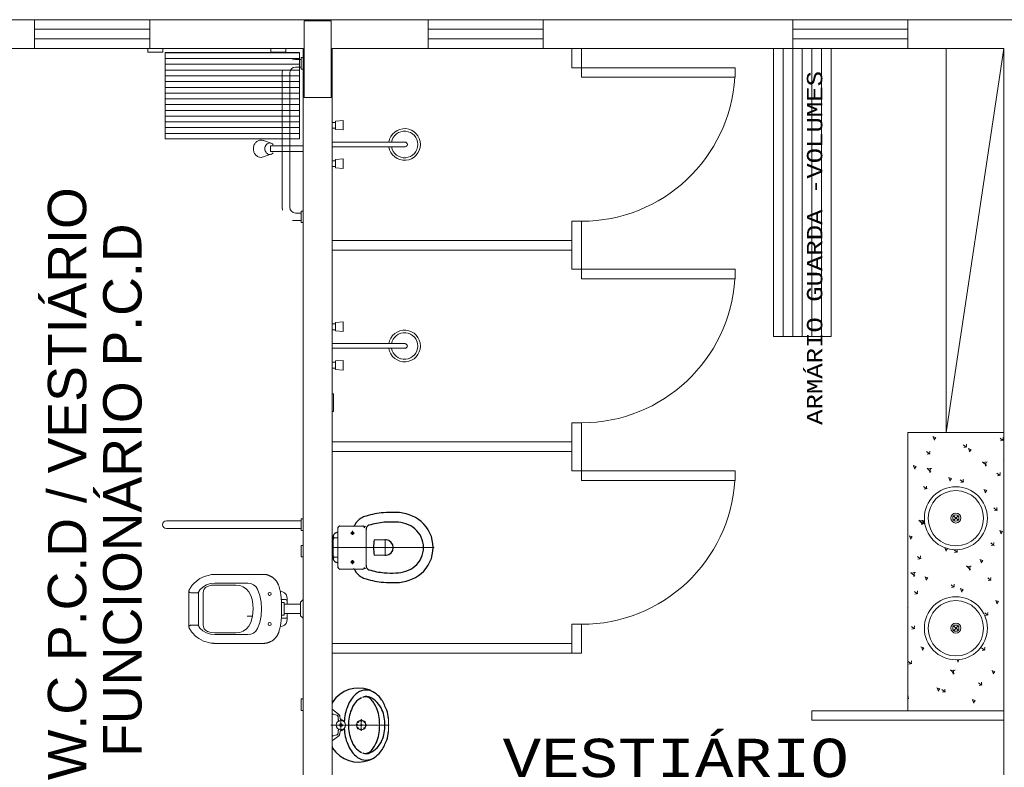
# Model space of a CAD drawing. Header units: feet. Extents: x 8 to 127, y 6 to 90.
# Tile 270 of 538: x 25.25 to 27.82, y 82.16 to 84.11. Entities that reach past the tile are written whole.
import ezdxf

# ---------------------------------------------------------------- set-up
doc = ezdxf.new("R2010")
doc.units = ezdxf.units.FT
doc.header["$MEASUREMENT"] = 0
doc.linetypes.add('DASHDOT', pattern=[2.54, 1.27, -0.635, 0, -0.635])
doc.layers.get('0').update_dxf_attribs({"lineweight": 18})
for name, color, linetype in [('Alvenaria', 7, 'Continuous'), ('ESQUADRIAS', 252, 'Continuous'), ('FINA', 7, 'Continuous'), ('Layout-int', 252, 'Continuous'), ('MOBILIARIO', 250, 'Continuous'), ('MOBILIÁRIO', 250, 'Continuous'), ('MOBILIÁRIO 01', 250, 'Continuous'), ('NO ESPESSURA', 250, 'Continuous'), ('SAN', 250, 'Continuous'), ('SANFINAL', 250, 'Continuous'), ('SANHIDRO', 250, 'DASHDOT'), ('texto', 7, 'Continuous'), ('VIDRO', 252, 'Continuous')]:
    doc.layers.add(name, color=color, linetype=linetype)
doc.layers.add('PROJEÇÃO PORTAS', color=9, linetype='Continuous', lineweight=5)
doc.styles.add('Arial', font='arial.ttf')
doc.styles.add('CourierNew', font='cour.ttf')

msp = doc.modelspace()

# ---------------------------------------------------------------- linework, layer by layer
at = {"lineweight": 5}
for p, q in [((26.0739, 83.8476), (26.0939, 83.8493)), ((26.0939, 83.8493), (26.0939, 83.8244)), ((26.0739, 83.8442), (26.0654, 83.8442)), ((26.0739, 83.8292), (26.0654, 83.8292)), ((26.0739, 83.8476), (26.0739, 83.8258)), ((26.0739, 83.8258), (26.0939, 83.8244)), ((25.9062, 83.79), (25.8862, 83.7971)), ((25.9902, 83.7831), (25.9136, 83.7831)), ((25.9902, 83.7681), (25.9902, 83.7831)), ((26.2552, 83.7928), (26.0652, 83.7928)), ((26.0652, 83.7807), (26.0652, 83.7928)), ((26.2552, 83.7807), (26.0652, 83.7807)), ((25.8867, 83.7543), (25.9027, 83.7606)), ((25.9136, 83.7681), (25.9902, 83.7681)), ((26.0739, 83.7477), (26.0939, 83.7491)), ((26.0739, 83.7258), (26.0739, 83.7477)), ((26.0939, 83.7241), (26.0939, 83.7491)), ((26.0739, 83.7443), (26.0654, 83.7443)), ((26.0739, 83.7293), (26.0654, 83.7293)), ((26.0739, 83.7258), (26.0939, 83.7241)), ((26.0739, 83.3192), (26.0654, 83.3192)), ((26.0739, 83.3226), (26.0939, 83.3243)), ((26.0739, 83.3226), (26.0739, 83.3008)), ((26.0939, 83.3243), (26.0939, 83.2994)), ((26.0739, 83.3042), (26.0654, 83.3042)), ((26.0739, 83.3008), (26.0939, 83.2994)), ((26.2552, 83.2678), (26.0652, 83.2678)), ((26.0652, 83.2557), (26.0652, 83.2678)), ((26.2552, 83.2557), (26.0652, 83.2557)), ((26.0739, 83.2193), (26.0654, 83.2193)), ((26.0739, 83.2227), (26.0939, 83.2241)), ((26.0739, 83.2008), (26.0739, 83.2227)), ((26.0939, 83.1991), (26.0939, 83.2241)), ((26.0739, 83.2043), (26.0654, 83.2043)), ((26.0739, 83.2008), (26.0939, 83.1991))]:
    msp.add_line(p, q, dxfattribs=at)
for centre, radius, start, end in [((26.2541, 83.7867), 0.0413, 188.4801, 171.5199), ((26.2541, 83.7867), 0.0346, 190.118, 169.882), ((26.2552, 83.7867), 0.00608, 270, 90), ((26.2541, 83.2617), 0.0413, 188.4801, 171.5199), ((26.2541, 83.2617), 0.0346, 190.118, 169.882), ((26.2552, 83.2617), 0.00608, 270, 90)]:
    msp.add_arc(centre, radius, start, end, dxfattribs=at)
for centre, radius, start, end in [((25.8802, 83.7803), 0.0178, 90, 114.9851), ((25.8802, 83.7803), 0.0178, 70.5506, 90), ((25.8855, 83.7756), 0.0253, 159.7868, 180), ((25.8855, 83.7756), 0.0253, 180, 200.2132), ((25.8829, 83.7765), 0.0225, 138.3665, 159.7868), ((25.8813, 83.778), 0.0203, 114.9851, 138.3665), ((25.9016, 83.7779), 0.0129, 39.8056, 63.57), ((25.8827, 83.7745), 0.0223, 200.0925, 221.7542), ((25.8813, 83.7732), 0.0203, 221.6335, 245.0149), ((25.8802, 83.7709), 0.0178, 245.0149, 270), ((25.8802, 83.7709), 0.0178, 270, 291.4102), ((25.9027, 83.7711), 0.0105, 270, 296.43), ((25.9016, 83.7733), 0.0129, 296.43, 320.1944)]:
    msp.add_arc(centre, radius, start, end)
at = {"layer": 'Alvenaria', "lineweight": 5}
for p, q in [((25.2902, 84.1117), (24.4152, 84.1117)), ((25.2902, 84.0367), (25.2902, 84.1117)), ((26.3152, 84.1117), (25.5902, 84.1117)), ((25.5902, 84.1117), (25.5902, 84.0367)), ((26.3152, 84.0367), (26.3152, 84.1117)), ((26.6152, 84.1117), (27.2652, 84.1117)), ((26.6152, 84.1117), (27.2652, 84.1117)), ((26.6152, 84.0367), (26.6152, 84.1117)), ((27.2652, 84.1117), (27.2652, 84.0367)), ((27.5652, 84.0367), (27.5652, 84.1117)), ((27.5652, 84.1117), (28.5902, 84.1117)), ((24.8902, 84.0367), (25.2902, 84.0367)), ((25.5902, 84.0367), (25.9902, 84.0367)), ((25.9902, 84.0367), (25.9902, 81.6867)), ((26.0652, 81.6867), (26.0652, 84.0367)), ((26.0652, 84.0367), (26.3152, 84.0367)), ((27.2652, 84.0367), (26.6152, 84.0367)), ((27.2652, 84.0367), (26.6152, 84.0367)), ((27.5652, 84.0367), (27.8152, 84.0367)), ((27.8152, 84.0367), (27.5652, 84.0367)), ((27.8152, 84.0367), (27.8152, 81.6867))]:
    msp.add_line(p, q, dxfattribs=at)
at = {"layer": 'ESQUADRIAS', "lineweight": 5}
for p, q in [((25.2902, 84.1117), (25.5902, 84.1117)), ((26.3152, 84.1117), (26.6152, 84.1117)), ((27.2652, 84.1117), (27.5652, 84.1117)), ((25.2902, 84.0867), (25.5902, 84.0867)), ((26.3152, 84.0867), (26.6152, 84.0867)), ((27.2652, 84.0867), (27.5652, 84.0867)), ((25.2902, 84.0617), (25.5902, 84.0617)), ((26.3152, 84.0617), (26.6152, 84.0617)), ((27.2652, 84.0617), (27.5652, 84.0617)), ((25.2902, 84.0367), (25.5902, 84.0367)), ((26.3152, 84.0367), (26.6152, 84.0367)), ((27.2652, 84.0367), (27.5652, 84.0367))]:
    msp.add_line(p, q, dxfattribs=at)
at = {"layer": 'FINA', "linetype": 'Continuous', "lineweight": 5}
for p, q in [((26.0627, 84.1092), (25.9927, 84.1092)), ((25.9927, 84.1092), (25.9927, 83.9092)), ((26.0627, 83.9092), (26.0627, 84.1092)), ((25.9927, 83.9092), (26.0627, 83.9092))]:
    msp.add_line(p, q, dxfattribs=at)
at = {"layer": 'Layout-int', "lineweight": 5}
for p, q in [((25.9052, 83.7831), (25.9052, 83.7681)), ((25.9062, 83.7831), (25.9052, 83.7831)), ((25.9136, 83.7831), (25.9062, 83.7831)), ((25.9052, 83.7681), (25.9136, 83.7681))]:
    msp.add_line(p, q, dxfattribs=at)
for centre, radius, start, end in [((25.9082, 83.7756), 0.018, 160.9565, 180), ((25.9082, 83.7756), 0.018, 180, 199.0435), ((25.9055, 83.7765), 0.0151, 140.1944, 160.9565), ((25.9038, 83.7779), 0.0129, 116.43, 140.1944), ((25.9027, 83.7801), 0.0105, 90, 116.43), ((25.9027, 83.7801), 0.0105, 70.5506, 90), ((25.9055, 83.7747), 0.0151, 199.0435, 219.8056), ((25.9038, 83.7733), 0.0129, 219.8056, 243.57), ((25.9027, 83.7711), 0.0105, 243.57, 270)]:
    msp.add_arc(centre, radius, start, end, dxfattribs=at)
at = {"layer": 'MOBILIARIO', "lineweight": 5}
for p, q in [((26.6902, 83.9867), (26.6902, 84.0367)), ((26.7152, 83.9867), (26.7152, 84.0367)), ((27.2152, 83.2867), (27.2152, 84.0367)), ((27.2152, 84.0367), (27.3652, 84.0367)), ((27.2402, 84.0367), (27.2402, 83.2867)), ((27.2652, 84.0367), (27.2652, 83.2867)), ((27.2902, 84.0367), (27.2902, 83.2867)), ((27.3152, 84.0367), (27.3152, 83.2867)), ((27.3402, 84.0367), (27.3402, 83.2867)), ((27.3652, 84.0367), (27.3652, 83.2867)), ((27.6652, 84.0367), (27.6652, 83.0367)), ((25.9701, 84.008), (25.9622, 84.0074)), ((25.9844, 84.008), (25.9701, 84.008)), ((25.9902, 84.0133), (25.9844, 84.0133)), ((25.9844, 84.0133), (25.9844, 83.9831)), ((25.9844, 83.9884), (25.9844, 84.008)), ((25.9902, 83.9831), (25.9902, 84.0133)), ((25.9352, 83.9731), (25.9357, 83.981)), ((25.9548, 83.9731), (25.9564, 83.9789)), ((25.9564, 83.9789), (25.9595, 83.9836)), ((25.9595, 83.9836), (25.9643, 83.9868)), ((25.9643, 83.9868), (25.9701, 83.9884)), ((25.9701, 83.9884), (25.9844, 83.9884)), ((25.9844, 83.9831), (25.9902, 83.9831)), ((26.6902, 83.9867), (26.7152, 83.9867)), ((25.9352, 83.6233), (25.9352, 83.9731)), ((25.9548, 83.6233), (25.9548, 83.9731)), ((25.9357, 83.6154), (25.9352, 83.6233)), ((25.9564, 83.6175), (25.9548, 83.6233)), ((25.9595, 83.6127), (25.9564, 83.6175)), ((25.9643, 83.6096), (25.9595, 83.6127)), ((25.9701, 83.608), (25.9643, 83.6096)), ((25.9844, 83.608), (25.9701, 83.608)), ((25.9902, 83.6133), (25.9844, 83.6133)), ((25.9844, 83.6133), (25.9844, 83.5831)), ((25.9844, 83.5884), (25.9844, 83.608)), ((25.9902, 83.5831), (25.9902, 83.6133)), ((25.9622, 83.5889), (25.9701, 83.5884)), ((25.9701, 83.5884), (25.9844, 83.5884)), ((25.9844, 83.5831), (25.9902, 83.5831)), ((26.6902, 83.4617), (26.6902, 83.5869)), ((26.6902, 83.5869), (26.7152, 83.5869)), ((26.7152, 83.5869), (26.7152, 83.4617)), ((26.6902, 83.5367), (26.0652, 83.5367)), ((26.6902, 83.5117), (26.0652, 83.5117)), ((26.7152, 83.4617), (26.6902, 83.4617)), ((27.3652, 83.2867), (27.2152, 83.2867)), ((26.6902, 82.9367), (26.6902, 83.0619)), ((26.6902, 83.0619), (26.7152, 83.0619)), ((26.7152, 83.0619), (26.7152, 82.9367)), ((27.5652, 83.0367), (27.8152, 83.0367)), ((27.5652, 82.3117), (27.5652, 83.0367)), ((27.8152, 82.3117), (27.8152, 83.0367)), ((26.6902, 83.0117), (26.0652, 83.0117)), ((26.6902, 82.9867), (26.0652, 82.9867)), ((26.7152, 82.9367), (26.6902, 82.9367)), ((25.6347, 82.8063), (25.9844, 82.8063)), ((25.9844, 82.7812), (25.9844, 82.8113)), ((25.9844, 82.8113), (25.9902, 82.8113)), ((25.9902, 82.8113), (25.9902, 82.7812)), ((27.6844, 82.8192), (27.696, 82.8078)), ((27.6844, 82.8192), (27.696, 82.8078)), ((27.6844, 82.8192), (27.696, 82.8078)), ((27.6845, 82.8077), (27.6959, 82.8193)), ((27.6845, 82.8077), (27.6959, 82.8193)), ((27.6845, 82.8077), (27.6959, 82.8193)), ((25.6347, 82.7862), (25.9844, 82.7862)), ((25.9902, 82.7812), (25.9844, 82.7812)), ((25.9902, 82.7423), (25.9844, 82.7423)), ((25.9844, 82.7423), (25.9844, 82.7121)), ((25.9902, 82.7121), (25.9902, 82.7423)), ((25.9844, 82.7121), (25.9902, 82.7121)), ((25.701, 82.6386), (25.7061, 82.6439)), ((25.7061, 82.6439), (25.711, 82.6485)), ((25.711, 82.6485), (25.716, 82.6524)), ((25.716, 82.6524), (25.7211, 82.6557)), ((25.7211, 82.6557), (25.7265, 82.6586)), ((25.7265, 82.6586), (25.7323, 82.661)), ((25.7323, 82.661), (25.7386, 82.6632)), ((25.7384, 82.6397), (25.7489, 82.6428)), ((25.7386, 82.6632), (25.7455, 82.6651)), ((25.7455, 82.6651), (25.7501, 82.6661)), ((25.7489, 82.6428), (25.7601, 82.6439)), ((25.7501, 82.6661), (25.7514, 82.6662)), ((25.7514, 82.6662), (25.7527, 82.6663)), ((25.7527, 82.6663), (25.754, 82.6663)), ((25.754, 82.6663), (25.7553, 82.6664)), ((25.7553, 82.6664), (25.7566, 82.6664)), ((25.7566, 82.6664), (25.758, 82.6665)), ((25.758, 82.6665), (25.7593, 82.6666)), ((25.7593, 82.6666), (25.7606, 82.6666)), ((25.7601, 82.6439), (25.8458, 82.6439)), ((25.7606, 82.6666), (25.7694, 82.6666)), ((25.7694, 82.6666), (25.7834, 82.6666)), ((25.7834, 82.6666), (25.7975, 82.6666)), ((25.7975, 82.6666), (25.8116, 82.6666)), ((25.8116, 82.6666), (25.8256, 82.6666)), ((25.8256, 82.6666), (25.8397, 82.6666)), ((25.8397, 82.6666), (25.8537, 82.6666)), ((25.8458, 82.6439), (25.8537, 82.6428)), ((25.8537, 82.6666), (25.8678, 82.6666)), ((25.8537, 82.6428), (25.8606, 82.6397)), ((25.8678, 82.6666), (25.8818, 82.6666)), ((25.8818, 82.6666), (25.8867, 82.6666)), ((25.8867, 82.6666), (25.8877, 82.6665)), ((25.8877, 82.6665), (25.8887, 82.6665)), ((25.8887, 82.6665), (25.8897, 82.6664)), ((25.8897, 82.6664), (25.8907, 82.6664)), ((25.8907, 82.6664), (25.8918, 82.6663)), ((25.8918, 82.6663), (25.8928, 82.6662)), ((25.8928, 82.6662), (25.8938, 82.6662)), ((25.8938, 82.6662), (25.8948, 82.6661)), ((25.8948, 82.6661), (25.8957, 82.6658)), ((25.8957, 82.6658), (25.8966, 82.6655)), ((25.8966, 82.6655), (25.8975, 82.6651)), ((25.8975, 82.6651), (25.8984, 82.6647)), ((25.8984, 82.6647), (25.8993, 82.6644)), ((25.8993, 82.6644), (25.9002, 82.664)), ((25.9002, 82.664), (25.9011, 82.6637)), ((25.9011, 82.6637), (25.902, 82.6633)), ((25.902, 82.6633), (25.9029, 82.663)), ((25.9029, 82.663), (25.9038, 82.6625)), ((25.9038, 82.6625), (25.9046, 82.662)), ((25.9046, 82.662), (25.9055, 82.6615)), ((25.9055, 82.6615), (25.9064, 82.6611)), ((25.9064, 82.6611), (25.9073, 82.6606)), ((25.9073, 82.6606), (25.9082, 82.6601)), ((25.9082, 82.6601), (25.9091, 82.6596)), ((25.9091, 82.6596), (25.91, 82.6591)), ((25.91, 82.6591), (25.9109, 82.6587)), ((25.9109, 82.6587), (25.9116, 82.658)), ((25.9116, 82.658), (25.9123, 82.6574)), ((25.9123, 82.6574), (25.913, 82.6567)), ((25.913, 82.6567), (25.9138, 82.656)), ((25.9138, 82.656), (25.9145, 82.6554)), ((25.9145, 82.6554), (25.9152, 82.6547)), ((25.9152, 82.6547), (25.9159, 82.6541)), ((25.9159, 82.6541), (25.9166, 82.6534)), ((25.9166, 82.6534), (25.9173, 82.6527)), ((25.9173, 82.6527), (25.9179, 82.652)), ((25.9179, 82.652), (25.9185, 82.6512)), ((25.9185, 82.6512), (25.9191, 82.6504)), ((25.9191, 82.6504), (25.9197, 82.6496)), ((25.9197, 82.6496), (25.9203, 82.6489)), ((25.9203, 82.6489), (25.9209, 82.6481)), ((25.9209, 82.6481), (25.9215, 82.6473)), ((25.9215, 82.6473), (25.9221, 82.6465)), ((25.9221, 82.6465), (25.9226, 82.6457)), ((25.9226, 82.6457), (25.923, 82.6448)), ((25.923, 82.6448), (25.9234, 82.644)), ((25.9234, 82.644), (25.9239, 82.6431)), ((25.9239, 82.6431), (25.9243, 82.6422)), ((25.6923, 82.6238), (25.6924, 82.6241)), ((25.6929, 82.6211), (25.6923, 82.6238)), ((25.6923, 82.6144), (25.6923, 82.6238)), ((25.6924, 82.6241), (25.6925, 82.6244)), ((25.6925, 82.6247), (25.6926, 82.625)), ((25.6925, 82.6244), (25.6925, 82.6247)), ((25.6926, 82.6253), (25.6927, 82.6256)), ((25.6926, 82.625), (25.6926, 82.6253)), ((25.6927, 82.6256), (25.6928, 82.6259)), ((25.6928, 82.6262), (25.693, 82.6267)), ((25.6928, 82.6259), (25.6928, 82.6262)), ((25.695, 82.6195), (25.6929, 82.6211)), ((25.693, 82.6267), (25.6937, 82.6278)), ((25.6937, 82.6278), (25.6945, 82.629)), ((25.6945, 82.629), (25.6952, 82.6301)), ((25.6971, 82.619), (25.695, 82.6195)), ((25.6952, 82.6301), (25.6959, 82.6312)), ((25.6959, 82.6312), (25.6966, 82.6324)), ((25.6966, 82.6324), (25.6973, 82.6335)), ((25.7151, 82.619), (25.6971, 82.619)), ((25.6973, 82.6335), (25.698, 82.6346)), ((25.698, 82.6346), (25.6987, 82.6357)), ((25.6987, 82.6357), (25.701, 82.6386)), ((25.7167, 82.6195), (25.7151, 82.619)), ((25.7177, 82.6211), (25.7167, 82.6195)), ((25.7172, 82.6174), (25.7183, 82.6222)), ((25.7172, 82.5365), (25.7172, 82.6174)), ((25.7183, 82.6222), (25.7209, 82.6264)), ((25.7209, 82.6264), (25.7288, 82.6338)), ((25.7288, 82.6338), (25.7384, 82.6397)), ((25.7294, 82.6185), (25.7299, 82.6238)), ((25.7294, 82.5354), (25.7294, 82.6185)), ((25.7299, 82.6238), (25.732, 82.6285)), ((25.732, 82.6285), (25.7357, 82.6328)), ((25.7357, 82.6328), (25.7405, 82.6354)), ((25.7405, 82.6354), (25.75, 82.6386)), ((25.75, 82.6386), (25.7595, 82.6391)), ((25.7595, 82.6391), (25.8146, 82.6391)), ((25.8146, 82.6391), (25.8246, 82.6381)), ((25.8246, 82.6381), (25.8336, 82.6344)), ((25.8336, 82.6344), (25.8421, 82.6285)), ((25.8421, 82.6285), (25.8484, 82.6211)), ((25.8484, 82.6211), (25.8532, 82.6121)), ((25.8606, 82.6397), (25.8664, 82.6349)), ((25.8664, 82.6349), (25.8706, 82.6285)), ((25.8706, 82.6285), (25.877, 82.6116)), ((25.8987, 82.6158), (25.8997, 82.6185)), ((25.8997, 82.6185), (25.9024, 82.6195)), ((25.9024, 82.6195), (25.9056, 82.6185)), ((25.9056, 82.6185), (25.9066, 82.6158)), ((25.9243, 82.6422), (25.9247, 82.6413)), ((25.9247, 82.6413), (25.9251, 82.6404)), ((25.9251, 82.6404), (25.9255, 82.6395)), ((25.9255, 82.6395), (25.9259, 82.6386)), ((25.9259, 82.6386), (25.9264, 82.6372)), ((25.9264, 82.6372), (25.927, 82.6352)), ((25.927, 82.6352), (25.9275, 82.6332)), ((25.9275, 82.6332), (25.928, 82.6312)), ((25.928, 82.6312), (25.9286, 82.6291)), ((25.9286, 82.6291), (25.9291, 82.6271)), ((25.9291, 82.6271), (25.9296, 82.6251)), ((25.9296, 82.6251), (25.9302, 82.6231)), ((25.9302, 82.6231), (25.9307, 82.621)), ((25.9307, 82.621), (25.9311, 82.619)), ((25.931, 82.6233), (25.9362, 82.6217)), ((25.9311, 82.619), (25.9313, 82.6169)), ((25.9313, 82.6169), (25.9316, 82.6148)), ((25.9362, 82.6217), (25.9415, 82.6185)), ((25.9415, 82.6185), (25.9452, 82.6143)), ((25.6923, 82.6038), (25.6923, 82.6144)), ((25.6923, 82.5932), (25.6923, 82.6038)), ((25.6923, 82.5826), (25.6923, 82.5932)), ((25.8532, 82.6121), (25.8569, 82.601)), ((25.8569, 82.601), (25.859, 82.5889)), ((25.877, 82.6116), (25.8807, 82.5947)), ((25.8807, 82.5947), (25.8817, 82.5767)), ((25.8997, 82.6132), (25.8987, 82.6158)), ((25.9024, 82.6121), (25.8997, 82.6132)), ((25.9056, 82.6132), (25.9024, 82.6121)), ((25.9066, 82.6158), (25.9056, 82.6132)), ((25.9316, 82.6148), (25.9318, 82.6127)), ((25.9318, 82.6127), (25.932, 82.6106)), ((25.932, 82.6106), (25.9323, 82.6085)), ((25.9323, 82.6085), (25.9325, 82.6065)), ((25.9325, 82.6065), (25.9328, 82.6044)), ((25.9328, 82.6044), (25.933, 82.6023)), ((25.933, 82.6023), (25.9331, 82.5979)), ((25.9331, 82.601), (25.9442, 82.601)), ((25.9331, 82.5979), (25.9331, 82.5923)), ((25.9331, 82.5923), (25.9331, 82.5867)), ((25.94, 82.5931), (25.9336, 82.5931)), ((25.94, 82.5603), (25.94, 82.5931)), ((25.9442, 82.601), (25.9463, 82.6005)), ((25.9452, 82.6143), (25.9474, 82.609)), ((25.9463, 82.6005), (25.9479, 82.5989)), ((25.9474, 82.609), (25.9484, 82.6031)), ((25.9479, 82.5989), (25.9484, 82.5968)), ((25.9484, 82.6031), (25.9484, 82.5894)), ((25.9902, 82.601), (25.9833, 82.5942)), ((25.9833, 82.5942), (25.9833, 82.5592)), ((25.9902, 82.5529), (25.9902, 82.601)), ((25.6923, 82.572), (25.6923, 82.5826)), ((25.6923, 82.5614), (25.6923, 82.572)), ((25.8595, 82.5767), (25.8579, 82.5576)), ((25.859, 82.5889), (25.8595, 82.5767)), ((25.8817, 82.5767), (25.8807, 82.5592)), ((25.9331, 82.5867), (25.9331, 82.5811)), ((25.9331, 82.5811), (25.9331, 82.5755)), ((25.9331, 82.5755), (25.9331, 82.5699)), ((25.9331, 82.5699), (25.9331, 82.5643)), ((25.9833, 82.5894), (25.94, 82.5894)), ((25.6923, 82.5508), (25.6923, 82.5614)), ((25.6923, 82.5402), (25.6923, 82.5508)), ((25.6923, 82.5296), (25.6923, 82.5402)), ((25.8579, 82.5576), (25.8437, 82.5576)), ((25.8532, 82.5412), (25.8484, 82.5322)), ((25.8579, 82.5576), (25.8532, 82.5412)), ((25.877, 82.5418), (25.8706, 82.5254)), ((25.8807, 82.5592), (25.877, 82.5418)), ((25.8987, 82.5375), (25.8997, 82.5402)), ((25.8997, 82.5402), (25.9024, 82.5412)), ((25.9024, 82.5412), (25.9056, 82.5402)), ((25.9056, 82.5402), (25.9066, 82.5375)), ((25.9317, 82.5398), (25.9315, 82.5377)), ((25.9319, 82.5419), (25.9317, 82.5398)), ((25.9322, 82.544), (25.9319, 82.5419)), ((25.9324, 82.5461), (25.9322, 82.544)), ((25.9327, 82.5481), (25.9324, 82.5461)), ((25.9329, 82.5502), (25.9327, 82.5481)), ((25.9331, 82.5531), (25.9329, 82.5502)), ((25.9331, 82.5643), (25.9331, 82.5587)), ((25.9331, 82.5587), (25.9331, 82.5531)), ((25.9442, 82.5524), (25.9331, 82.5524)), ((25.9336, 82.5603), (25.94, 82.5603)), ((25.9833, 82.5645), (25.94, 82.5645)), ((25.9463, 82.5529), (25.9442, 82.5524)), ((25.9474, 82.5444), (25.9452, 82.5391)), ((25.9479, 82.5545), (25.9463, 82.5529)), ((25.9484, 82.5502), (25.9474, 82.5444)), ((25.9484, 82.5566), (25.9479, 82.5545)), ((25.9484, 82.5645), (25.9484, 82.5502)), ((25.9833, 82.5592), (25.9902, 82.5529)), ((25.6923, 82.5297), (25.6924, 82.53)), ((25.6924, 82.5294), (25.6923, 82.5297)), ((25.6924, 82.53), (25.6925, 82.5303)), ((25.6924, 82.5291), (25.6924, 82.5294)), ((25.6925, 82.5288), (25.6924, 82.5291)), ((25.6925, 82.5306), (25.6926, 82.5309)), ((25.6925, 82.5303), (25.6925, 82.5306)), ((25.6926, 82.5285), (25.6925, 82.5288)), ((25.6926, 82.5312), (25.6927, 82.5315)), ((25.6926, 82.5309), (25.6926, 82.5312)), ((25.6926, 82.5282), (25.6926, 82.5285)), ((25.6927, 82.5279), (25.6926, 82.5282)), ((25.6927, 82.5315), (25.6928, 82.5318)), ((25.6927, 82.5276), (25.6927, 82.5279)), ((25.6928, 82.5273), (25.6927, 82.5276)), ((25.6928, 82.5321), (25.693, 82.5323)), ((25.6928, 82.5318), (25.6928, 82.5321)), ((25.6929, 82.527), (25.6928, 82.5273)), ((25.6934, 82.5261), (25.6929, 82.527)), ((25.693, 82.5323), (25.6932, 82.5325)), ((25.6932, 82.5325), (25.6934, 82.5327)), ((25.6934, 82.5327), (25.6937, 82.5329)), ((25.6942, 82.525), (25.6934, 82.5261)), ((25.6937, 82.5329), (25.6939, 82.533)), ((25.6939, 82.533), (25.6942, 82.5332)), ((25.6942, 82.5332), (25.6944, 82.5334)), ((25.6949, 82.5239), (25.6942, 82.525)), ((25.6944, 82.5334), (25.6946, 82.5336)), ((25.6946, 82.5336), (25.6949, 82.5337)), ((25.6949, 82.5337), (25.6951, 82.5339)), ((25.6956, 82.5229), (25.6949, 82.5239)), ((25.6951, 82.5339), (25.6953, 82.5339)), ((25.6953, 82.5339), (25.6956, 82.534)), ((25.6956, 82.534), (25.6958, 82.534)), ((25.6963, 82.5218), (25.6956, 82.5229)), ((25.6958, 82.534), (25.6961, 82.5341)), ((25.6961, 82.5341), (25.6963, 82.5342)), ((25.6963, 82.5342), (25.6965, 82.5342)), ((25.697, 82.5207), (25.6963, 82.5218)), ((25.6965, 82.5342), (25.6968, 82.5343)), ((25.6968, 82.5343), (25.697, 82.5343)), ((25.697, 82.5343), (25.6984, 82.5344)), ((25.6977, 82.5196), (25.697, 82.5207)), ((25.6985, 82.5186), (25.6977, 82.5196)), ((25.6984, 82.5344), (25.7004, 82.5344)), ((25.6992, 82.5175), (25.6985, 82.5186)), ((25.7031, 82.5127), (25.6992, 82.5175)), ((25.7004, 82.5344), (25.7025, 82.5344)), ((25.7025, 82.5344), (25.7045, 82.5344)), ((25.7045, 82.5344), (25.7065, 82.5344)), ((25.7065, 82.5344), (25.7085, 82.5344)), ((25.7085, 82.5344), (25.7106, 82.5344)), ((25.7106, 82.5344), (25.7126, 82.5344)), ((25.7126, 82.5344), (25.7146, 82.5344)), ((25.7146, 82.5344), (25.7152, 82.5343)), ((25.7152, 82.5343), (25.7154, 82.5343)), ((25.7154, 82.5343), (25.7156, 82.5342)), ((25.7156, 82.5342), (25.7158, 82.5341)), ((25.7158, 82.5341), (25.7159, 82.5341)), ((25.7159, 82.5341), (25.7161, 82.534)), ((25.7161, 82.534), (25.7163, 82.534)), ((25.7163, 82.534), (25.7165, 82.5339)), ((25.7165, 82.5339), (25.7166, 82.5338)), ((25.7166, 82.5338), (25.7168, 82.5337)), ((25.7168, 82.5337), (25.7169, 82.5336)), ((25.7169, 82.5336), (25.717, 82.5335)), ((25.717, 82.5335), (25.7171, 82.5334)), ((25.7171, 82.5334), (25.7173, 82.5333)), ((25.7183, 82.5312), (25.7172, 82.5365)), ((25.7173, 82.5333), (25.7174, 82.5331)), ((25.7174, 82.5331), (25.7175, 82.533)), ((25.7175, 82.533), (25.7176, 82.5329)), ((25.7176, 82.5329), (25.7177, 82.5328)), ((25.7209, 82.527), (25.7183, 82.5312)), ((25.7288, 82.5195), (25.7209, 82.527)), ((25.7384, 82.5143), (25.7288, 82.5195)), ((25.7299, 82.5301), (25.7294, 82.5354)), ((25.732, 82.5248), (25.7299, 82.5301)), ((25.7357, 82.5211), (25.732, 82.5248)), ((25.7405, 82.518), (25.7357, 82.5211)), ((25.7489, 82.5106), (25.7384, 82.5143)), ((25.75, 82.5153), (25.7405, 82.518)), ((25.7595, 82.5143), (25.75, 82.5153)), ((25.8146, 82.5148), (25.7595, 82.5143)), ((25.8246, 82.5158), (25.8146, 82.5148)), ((25.8336, 82.519), (25.8246, 82.5158)), ((25.8421, 82.5248), (25.8336, 82.519)), ((25.8484, 82.5322), (25.8421, 82.5248)), ((25.8664, 82.519), (25.8606, 82.5137)), ((25.8706, 82.5254), (25.8664, 82.519)), ((25.8997, 82.5349), (25.8987, 82.5375)), ((25.9024, 82.5338), (25.8997, 82.5349)), ((25.9056, 82.5349), (25.9024, 82.5338)), ((25.9066, 82.5375), (25.9056, 82.5349)), ((25.9258, 82.5144), (25.9254, 82.5135)), ((25.9262, 82.5153), (25.9258, 82.5144)), ((25.9267, 82.5173), (25.9262, 82.5153)), ((25.9273, 82.5194), (25.9267, 82.5173)), ((25.9278, 82.5214), (25.9273, 82.5194)), ((25.9283, 82.5234), (25.9278, 82.5214)), ((25.9289, 82.5254), (25.9283, 82.5234)), ((25.9294, 82.5275), (25.9289, 82.5254)), ((25.9299, 82.5295), (25.9294, 82.5275)), ((25.9305, 82.5315), (25.9299, 82.5295)), ((25.931, 82.5335), (25.9305, 82.5315)), ((25.9312, 82.5356), (25.931, 82.5335)), ((25.9362, 82.5322), (25.931, 82.5307)), ((25.9315, 82.5377), (25.9312, 82.5356)), ((25.9415, 82.5349), (25.9362, 82.5322)), ((25.9452, 82.5391), (25.9415, 82.5349)), ((26.7152, 82.5367), (26.6902, 82.5367)), ((26.6902, 82.5367), (26.6902, 82.4617)), ((26.7152, 82.4617), (26.7152, 82.5367)), ((27.6844, 82.5324), (27.696, 82.5211)), ((27.6844, 82.5324), (27.696, 82.5211)), ((27.6844, 82.5324), (27.696, 82.5211)), ((27.6845, 82.5209), (27.6959, 82.5326)), ((27.6845, 82.5209), (27.6959, 82.5326)), ((27.6845, 82.5209), (27.6959, 82.5326)), ((25.7078, 82.5079), (25.7031, 82.5127)), ((25.713, 82.5035), (25.7078, 82.5079)), ((25.7185, 82.4996), (25.713, 82.5035)), ((25.7244, 82.4961), (25.7185, 82.4996)), ((25.7306, 82.4931), (25.7244, 82.4961)), ((25.7369, 82.4907), (25.7306, 82.4931)), ((25.7434, 82.4889), (25.7369, 82.4907)), ((25.7496, 82.4878), (25.7434, 82.4889)), ((25.7601, 82.51), (25.7489, 82.5106)), ((25.8458, 82.51), (25.7601, 82.51)), ((25.8537, 82.5106), (25.8458, 82.51)), ((25.8606, 82.5137), (25.8537, 82.5106)), ((25.8971, 82.4885), (25.8962, 82.4882)), ((25.898, 82.4888), (25.8971, 82.4885)), ((25.8989, 82.4891), (25.898, 82.4888)), ((25.8998, 82.4894), (25.8989, 82.4891)), ((25.9007, 82.4897), (25.8998, 82.4894)), ((25.9016, 82.49), (25.9007, 82.4897)), ((25.9025, 82.4903), (25.9016, 82.49)), ((25.9034, 82.4907), (25.9025, 82.4903)), ((25.9043, 82.4912), (25.9034, 82.4907)), ((25.9052, 82.4917), (25.9043, 82.4912)), ((25.9061, 82.4921), (25.9052, 82.4917)), ((25.907, 82.4926), (25.9061, 82.4921)), ((25.9079, 82.4931), (25.907, 82.4926)), ((25.9087, 82.4936), (25.9079, 82.4931)), ((25.9096, 82.494), (25.9087, 82.4936)), ((25.9105, 82.4945), (25.9096, 82.494)), ((25.9113, 82.4951), (25.9105, 82.4945)), ((25.912, 82.4958), (25.9113, 82.4951)), ((25.9127, 82.4964), (25.912, 82.4958)), ((25.9135, 82.4971), (25.9127, 82.4964)), ((25.9142, 82.4977), (25.9135, 82.4971)), ((25.9149, 82.4984), (25.9142, 82.4977)), ((25.9156, 82.499), (25.9149, 82.4984)), ((25.9163, 82.4997), (25.9156, 82.499)), ((25.917, 82.5003), (25.9163, 82.4997)), ((25.9177, 82.5011), (25.917, 82.5003)), ((25.9183, 82.5019), (25.9177, 82.5011)), ((25.9188, 82.5026), (25.9183, 82.5019)), ((25.9194, 82.5034), (25.9188, 82.5026)), ((25.92, 82.5042), (25.9194, 82.5034)), ((25.9206, 82.505), (25.92, 82.5042)), ((25.9212, 82.5057), (25.9206, 82.505)), ((25.9218, 82.5065), (25.9212, 82.5057)), ((25.9224, 82.5073), (25.9218, 82.5065)), ((25.9229, 82.5082), (25.9224, 82.5073)), ((25.9233, 82.5091), (25.9229, 82.5082)), ((25.9237, 82.51), (25.9233, 82.5091)), ((25.9241, 82.5108), (25.9237, 82.51)), ((25.9245, 82.5117), (25.9241, 82.5108)), ((25.9249, 82.5126), (25.9245, 82.5117)), ((25.9254, 82.5135), (25.9249, 82.5126)), ((25.7509, 82.4877), (25.7496, 82.4878)), ((25.7522, 82.4876), (25.7509, 82.4877)), ((25.7535, 82.4874), (25.7522, 82.4876)), ((25.7548, 82.4873), (25.7535, 82.4874)), ((25.7561, 82.4872), (25.7548, 82.4873)), ((25.7574, 82.4871), (25.7561, 82.4872)), ((25.7587, 82.487), (25.7574, 82.4871)), ((25.76, 82.4868), (25.7587, 82.487)), ((25.7636, 82.4867), (25.76, 82.4868)), ((25.7777, 82.4867), (25.7636, 82.4867)), ((25.7917, 82.4867), (25.7777, 82.4867)), ((25.8058, 82.4867), (25.7917, 82.4867)), ((25.8198, 82.4867), (25.8058, 82.4867)), ((25.8339, 82.4867), (25.8198, 82.4867)), ((25.8479, 82.4867), (25.8339, 82.4867)), ((25.862, 82.4867), (25.8479, 82.4867)), ((25.8761, 82.4867), (25.862, 82.4867)), ((25.8863, 82.4868), (25.8761, 82.4867)), ((25.8873, 82.4869), (25.8863, 82.4868)), ((25.8883, 82.487), (25.8873, 82.4869)), ((25.8893, 82.4871), (25.8883, 82.487)), ((25.8903, 82.4873), (25.8893, 82.4871)), ((25.8913, 82.4874), (25.8903, 82.4873)), ((25.8924, 82.4875), (25.8913, 82.4874)), ((25.8934, 82.4876), (25.8924, 82.4875)), ((25.8944, 82.4877), (25.8934, 82.4876)), ((25.8953, 82.4879), (25.8944, 82.4877)), ((25.8962, 82.4882), (25.8953, 82.4879)), ((26.6902, 82.4867), (26.0652, 82.4867)), ((26.7152, 82.4617), (26.0652, 82.4617)), ((25.9902, 82.3423), (25.9844, 82.3423)), ((25.9844, 82.3423), (25.9844, 82.3121)), ((25.9902, 82.3121), (25.9902, 82.3423)), ((25.9844, 82.3121), (25.9902, 82.3121)), ((27.3152, 82.3117), (27.8152, 82.3117)), ((27.3152, 82.2867), (27.3152, 82.3117)), ((27.8152, 82.3117), (27.5652, 82.3117)), ((27.3152, 82.2867), (27.8152, 82.2867))]:
    msp.add_line(p, q, dxfattribs=at)
for centre, radius in [((27.6902, 82.8135), 0.0129), ((27.6902, 82.8135), 0.0129), ((27.6902, 82.8135), 0.0129), ((27.6902, 82.8135), 0.00813), ((27.6902, 82.8135), 0.00813), ((27.6902, 82.8135), 0.00813), ((27.6902, 82.5267), 0.0129), ((27.6902, 82.5267), 0.0129), ((27.6902, 82.5267), 0.0129), ((27.6902, 82.5267), 0.00813), ((27.6902, 82.5267), 0.00813), ((27.6902, 82.5267), 0.00813)]:
    msp.add_circle(centre, radius, dxfattribs=at)
msp.add_arc((25.6337, 82.7963), 0.0101, 90, 270, dxfattribs=at)
at = {"layer": 'MOBILIÁRIO', "lineweight": 5}
for centre, radius in [((27.6902, 82.8131), 0.0821), ((27.6902, 82.8131), 0.0721), ((27.6902, 82.5264), 0.0821), ((27.6902, 82.5264), 0.0721)]:
    msp.add_circle(centre, radius, dxfattribs=at)
at = {"layer": 'MOBILIÁRIO 01', "lineweight": 5}
for p, q in [((25.5857, 84.0272), (25.5857, 84.0367)), ((25.5857, 84.0367), (25.624, 84.0367)), ((25.624, 84.0367), (25.624, 84.0272)), ((25.9061, 84.0272), (25.9061, 84.0367)), ((25.9061, 84.0367), (25.9444, 84.0367)), ((25.9444, 84.0367), (25.9444, 84.0272)), ((25.624, 84.0272), (25.5857, 84.0272)), ((25.6302, 83.8017), (25.6302, 84.0267)), ((25.6302, 84.0267), (25.9802, 84.0267)), ((25.9444, 84.0272), (25.9061, 84.0272)), ((25.9802, 84.0267), (25.9802, 83.8017)), ((25.9802, 83.8017), (25.6302, 83.8017)), ((26.069, 83.1367), (26.0652, 83.1367)), ((26.0652, 83.1367), (26.0652, 83.0907)), ((26.069, 83.0907), (26.069, 83.1367)), ((26.0652, 83.0907), (26.069, 83.0907))]:
    msp.add_line(p, q, dxfattribs=at)
at = {"layer": 'NO ESPESSURA', "lineweight": 5}
msp.add_line((27.6652, 83.0367), (27.8152, 84.0367), dxfattribs=at)
at = {"layer": 'NO ESPESSURA', "linetype": 'Continuous', "lineweight": 5}
for p, q in [((25.6302, 84.0255), (25.9802, 84.0255)), ((25.6302, 84.0105), (25.9802, 84.0105)), ((25.6302, 83.9955), (25.9802, 83.9955)), ((25.6302, 83.9805), (25.9802, 83.9805)), ((25.6302, 83.9655), (25.9802, 83.9655)), ((25.6302, 83.9505), (25.9802, 83.9505)), ((25.6302, 83.9355), (25.9802, 83.9355)), ((25.6302, 83.9205), (25.9802, 83.9205)), ((25.6302, 83.9055), (25.9802, 83.9055)), ((25.6302, 83.8905), (25.9802, 83.8905)), ((25.6302, 83.8755), (25.9802, 83.8755)), ((25.6302, 83.8605), (25.9802, 83.8605)), ((25.6302, 83.8455), (25.9802, 83.8455)), ((25.6302, 83.8305), (25.9802, 83.8305)), ((25.6302, 83.8155), (25.9802, 83.8155)), ((27.6375, 83.0232), (27.6299, 83.0258)), ((27.6343, 83.0167), (27.6309, 83.0255)), ((27.6333, 83.0171), (27.6376, 83.0234)), ((27.7169, 82.9981), (27.7096, 83.0043)), ((27.717, 82.9981), (27.7176, 83.0057)), ((27.8125, 83.0157), (27.8052, 83.0219)), ((27.8144, 83.0164), (27.8065, 83.015)), ((27.8125, 83.0157), (27.8131, 83.0233)), ((27.6214, 82.9805), (27.6141, 82.9866)), ((27.6234, 82.9812), (27.6154, 82.9797)), ((27.6214, 82.9805), (27.6221, 82.9881)), ((27.7189, 82.9988), (27.7109, 82.9973)), ((27.7296, 82.9923), (27.722, 82.9949)), ((27.7264, 82.9857), (27.723, 82.9946)), ((27.7254, 82.9862), (27.7297, 82.9925)), ((27.7702, 82.9501), (27.7598, 82.96)), ((27.7721, 82.9597), (27.76, 82.9583)), ((27.7675, 82.9488), (27.7692, 82.9601)), ((27.8152, 82.9636), (27.814, 82.964)), ((27.8152, 82.9633), (27.8151, 82.9637)), ((27.5864, 82.9474), (27.5787, 82.95)), ((27.5832, 82.9408), (27.5797, 82.9497)), ((27.5822, 82.9413), (27.5865, 82.9476)), ((27.6254, 82.9332), (27.6151, 82.9431)), ((27.6274, 82.9428), (27.6153, 82.9414)), ((27.6227, 82.932), (27.6245, 82.9433)), ((27.8045, 82.9247), (27.7972, 82.9308)), ((27.8065, 82.9253), (27.7985, 82.9239)), ((27.8045, 82.9247), (27.8052, 82.9322)), ((27.6785, 82.9165), (27.6708, 82.9191)), ((27.6752, 82.9099), (27.6718, 82.9188)), ((27.6743, 82.9104), (27.6786, 82.9167)), ((27.709, 82.907), (27.7017, 82.9132)), ((27.7109, 82.9077), (27.703, 82.9063)), ((27.709, 82.907), (27.7096, 82.9146)), ((27.6134, 82.8894), (27.6061, 82.8955)), ((27.6154, 82.8901), (27.6074, 82.8886)), ((27.6135, 82.8894), (27.6141, 82.897)), ((27.7706, 82.8856), (27.7629, 82.8882)), ((27.7673, 82.879), (27.7639, 82.8879)), ((27.7664, 82.8795), (27.7707, 82.8858)), ((27.7965, 82.8336), (27.7892, 82.8397)), ((27.7985, 82.8342), (27.7905, 82.8328)), ((27.7965, 82.8336), (27.7972, 82.8412)), ((27.6044, 82.7977), (27.5941, 82.8076)), ((27.6063, 82.8073), (27.5943, 82.8059)), ((27.6055, 82.7983), (27.5982, 82.8044)), ((27.6074, 82.799), (27.5995, 82.7975)), ((27.6017, 82.7964), (27.6035, 82.8077)), ((27.6055, 82.7983), (27.6062, 82.8059)), ((27.8115, 82.7789), (27.8039, 82.7814)), ((27.8083, 82.7723), (27.8049, 82.7812)), ((27.8074, 82.7728), (27.8116, 82.7791)), ((27.5762, 82.7649), (27.5686, 82.7674)), ((27.573, 82.7583), (27.5696, 82.7672)), ((27.572, 82.7588), (27.5763, 82.7651)), ((27.7886, 82.7425), (27.7813, 82.7486)), ((27.7886, 82.7425), (27.7892, 82.7501)), ((27.6608, 82.7365), (27.6606, 82.7365)), ((27.6651, 82.7274), (27.6617, 82.7361)), ((27.6641, 82.7279), (27.6683, 82.734)), ((27.6683, 82.734), (27.6674, 82.7343)), ((27.693, 82.7249), (27.6857, 82.731)), ((27.695, 82.7255), (27.687, 82.7241)), ((27.693, 82.7248), (27.6936, 82.7311)), ((27.7905, 82.7432), (27.7826, 82.7417)), ((27.5975, 82.7072), (27.5902, 82.7134)), ((27.5995, 82.7079), (27.5915, 82.7064)), ((27.5975, 82.7072), (27.5982, 82.7148)), ((27.7604, 82.7031), (27.7527, 82.7056)), ((27.7572, 82.6965), (27.7538, 82.7054)), ((27.7562, 82.697), (27.7605, 82.7033)), ((27.5834, 82.6622), (27.5731, 82.6721)), ((27.5853, 82.6717), (27.5733, 82.6703)), ((27.5807, 82.6609), (27.5824, 82.6722)), ((27.7281, 82.679), (27.7178, 82.6889)), ((27.7301, 82.6886), (27.718, 82.6872)), ((27.7254, 82.6777), (27.7272, 82.689)), ((27.6172, 82.6582), (27.6095, 82.6607)), ((27.6139, 82.6516), (27.6105, 82.6605)), ((27.613, 82.652), (27.6173, 82.6584)), ((27.7806, 82.6514), (27.7733, 82.6575)), ((27.7825, 82.6521), (27.7746, 82.6506)), ((27.7806, 82.6514), (27.7813, 82.659)), ((27.5895, 82.6161), (27.5822, 82.6223)), ((27.5915, 82.6168), (27.5835, 82.6154)), ((27.5895, 82.6161), (27.5902, 82.6237)), ((27.6851, 82.6338), (27.6778, 82.6399)), ((27.687, 82.6344), (27.6791, 82.633)), ((27.6851, 82.6338), (27.6857, 82.6413)), ((27.7093, 82.6273), (27.7016, 82.6298)), ((27.706, 82.6207), (27.7026, 82.6296)), ((27.7051, 82.6211), (27.7094, 82.6275)), ((27.8014, 82.5964), (27.7937, 82.5989)), ((27.7981, 82.5898), (27.7947, 82.5987)), ((27.7972, 82.5902), (27.8015, 82.5966)), ((27.5652, 82.5812), (27.5661, 82.5826)), ((27.5661, 82.5823), (27.5652, 82.5826)), ((27.7726, 82.5603), (27.7653, 82.5664)), ((27.7726, 82.5603), (27.7733, 82.5679)), ((27.7746, 82.561), (27.7666, 82.5595)), ((27.5816, 82.525), (27.5743, 82.5312)), ((27.5835, 82.5257), (27.5756, 82.5243)), ((27.5816, 82.525), (27.5822, 82.5326)), ((27.607, 82.4756), (27.5993, 82.4782)), ((27.6038, 82.4691), (27.6004, 82.478)), ((27.6028, 82.4695), (27.6071, 82.4758)), ((27.7646, 82.4692), (27.7574, 82.4753)), ((27.7666, 82.4699), (27.7586, 82.4684)), ((27.7647, 82.4692), (27.7653, 82.4768)), ((27.5736, 82.434), (27.5663, 82.4401)), ((27.5736, 82.434), (27.5743, 82.4415)), ((27.6959, 82.4382), (27.6935, 82.4443)), ((27.6949, 82.4386), (27.6991, 82.4448)), ((27.6991, 82.4447), (27.6991, 82.4448)), ((27.5755, 82.4346), (27.5676, 82.4332)), ((27.6861, 82.4079), (27.6758, 82.4178)), ((27.688, 82.4175), (27.676, 82.4161)), ((27.6834, 82.4067), (27.6851, 82.4179)), ((27.7912, 82.4138), (27.7835, 82.4164)), ((27.788, 82.4073), (27.7845, 82.4162)), ((27.787, 82.4077), (27.7913, 82.414)), ((27.648, 82.3689), (27.6403, 82.3715)), ((27.6447, 82.3624), (27.6413, 82.3713)), ((27.6438, 82.3628), (27.6481, 82.3691)), ((27.6611, 82.3605), (27.6539, 82.3666)), ((27.6631, 82.3612), (27.6551, 82.3597)), ((27.6612, 82.3605), (27.6618, 82.3681)), ((27.7567, 82.3781), (27.7494, 82.3842)), ((27.7586, 82.3788), (27.7507, 82.3773)), ((27.7567, 82.3781), (27.7574, 82.3857)), ((27.5676, 82.3435), (27.5652, 82.3431)), ((27.5656, 82.3429), (27.5652, 82.3432)), ((27.5656, 82.3429), (27.5663, 82.3504)), ((27.7401, 82.338), (27.7324, 82.3406)), ((27.7368, 82.3315), (27.7334, 82.3404)), ((27.7359, 82.3319), (27.7402, 82.3382))]:
    msp.add_line(p, q, dxfattribs=at)
at = {"layer": 'PROJEÇÃO PORTAS', "lineweight": 5, "ltscale": 0.02}
for centre in [(26.7152, 83.9867), (26.7152, 83.4617), (26.7152, 82.9367)]:
    msp.add_arc(centre, 0.4, 270, 356.4167, dxfattribs=at)
at = {"layer": 'SAN', "lineweight": 5}
for p, q in [((26.0755, 82.7752), (26.0802, 82.7772)), ((26.0802, 82.7367), (26.0802, 82.7867)), ((26.0857, 82.7927), (26.1202, 82.7927)), ((26.1537, 82.7835), (26.1537, 82.7367)), ((26.0677, 82.7587), (26.0677, 82.7637)), ((26.0677, 82.7367), (26.0677, 82.7587)), ((26.0712, 82.7622), (26.0802, 82.7622)), ((26.1747, 82.7567), (26.2062, 82.7567)), ((26.0677, 82.7147), (26.0677, 82.7367)), ((26.0802, 82.6867), (26.0802, 82.7367)), ((26.1537, 82.7367), (26.1537, 82.69)), ((26.3285, 82.737), (26.3285, 82.7367)), ((26.0677, 82.7097), (26.0677, 82.7147)), ((26.0712, 82.7112), (26.0802, 82.7112)), ((26.0802, 82.6962), (26.0755, 82.6982)), ((26.2062, 82.7167), (26.1747, 82.7167)), ((26.1202, 82.6807), (26.0857, 82.6807)), ((26.0652, 82.2742), (26.0652, 82.33)), ((26.212, 82.2914), (26.2122, 82.2751)), ((26.0652, 82.2185), (26.0652, 82.2742)), ((26.1888, 82.2782), (26.1887, 82.2742)), ((26.1887, 82.2742), (26.1888, 82.2703)), ((26.2122, 82.2734), (26.212, 82.257)), ((26.2122, 82.2751), (26.2122, 82.2742)), ((26.2122, 82.2742), (26.2122, 82.2734))]:
    msp.add_line(p, q, dxfattribs=at)
msp.add_circle((26.0882, 82.2742), 0.012, dxfattribs=at)
at = {"layer": 'SAN', "linetype": 'DASHDOT', "lineweight": 5}
msp.add_circle((26.1412, 82.2742), 0.012, dxfattribs=at)
at = {"layer": 'SAN'}
for centre, radius, start, end in [((26.2168, 82.6147), 0.2134, 94.7589, 107.1724), ((26.22, 82.5779), 0.2503, 87.2817, 94.7714), ((26.2314, 82.7234), 0.1046, 51.074, 89.7748), ((26.1593, 82.7798), 0.0383, 118.2659, 156.5731), ((26.167, 82.7681), 0.0522, 104.6507, 119.6393), ((26.2168, 82.6147), 0.1884, 94.758, 107.1724), ((26.22, 82.5779), 0.2253, 87.1376, 94.7721), ((26.2314, 82.7234), 0.0796, 51.2699, 90.15), ((26.2402, 82.7373), 0.0882, 359.612, 49.8455), ((26.0822, 82.7623), 0.0146, 117.652, 174.3949), ((26.086, 82.787), 0.00579, 92.7869, 182.1922), ((26.1205, 82.797), 0.00424, 266.6325, 332.083), ((26.1655, 82.7838), 0.0118, 111.3467, 181.2731), ((26.2402, 82.7373), 0.0632, 359.4586, 49.6063), ((26.0713, 82.7587), 0.00359, 91.4261, 178.5739), ((26.3073, 82.7367), 0.1341, 171.4217, 188.5783), ((26.2044, 82.7367), 0.0201, 275.2391, 84.7609), ((26.2402, 82.7361), 0.0632, 310.3937, 0.5414), ((26.2402, 82.7361), 0.0882, 310.1545, 0.388), ((26.0713, 82.7148), 0.00359, 181.4261, 268.5739), ((26.0822, 82.7112), 0.0146, 185.6051, 242.348), ((26.086, 82.6865), 0.00579, 177.8078, 267.2131), ((26.1205, 82.6765), 0.00424, 27.917, 93.3675), ((26.1593, 82.6937), 0.0383, 203.4269, 241.7341), ((26.1655, 82.6897), 0.0118, 178.7269, 248.6533), ((26.2168, 82.8588), 0.1884, 252.8276, 265.242), ((26.22, 82.8956), 0.2253, 265.2279, 272.8624), ((26.2314, 82.7501), 0.0796, 269.85, 308.7301), ((26.2314, 82.7501), 0.1046, 270.2252, 308.926), ((26.167, 82.7054), 0.0522, 240.3607, 255.3493), ((26.2168, 82.8588), 0.2134, 252.8276, 265.2411), ((26.22, 82.8956), 0.2503, 265.2286, 272.7183), ((26.1341, 82.29), 0.0806, 69.9635, 146.7254), ((26.1346, 82.298), 0.073, 35.2589, 68.1534), ((26.1674, 82.2973), 0.0546, 118.0242, 161.9153), ((26.1522, 82.3297), 0.0184, 45.4237, 114.4074), ((26.1153, 82.2922), 0.071, 22.4375, 45.4237), ((26.083, 82.2689), 0.1321, 26.2626, 32.6613), ((26.0723, 82.3299), 0.0071, 142.0649, 179.055), ((26.2142, 82.275), 0.1063, 158.341, 180.4196), ((26.085, 82.2797), 0.1038, 359.1376, 22.4375), ((26.0506, 82.2529), 0.1682, 21.0674, 26.2626), ((26.1451, 82.2893), 0.0669, 1.8451, 21.0674), ((26.2142, 82.2735), 0.1063, 179.5804, 201.659), ((26.085, 82.2688), 0.1038, 337.5625, 0.8624), ((26.1674, 82.2512), 0.0546, 198.0847, 241.9758), ((26.0506, 82.2956), 0.1682, 333.7374, 338.9326), ((26.1451, 82.2592), 0.0669, 338.9326, 358.1549), ((26.0723, 82.2186), 0.0071, 180.945, 217.9351), ((26.1341, 82.2585), 0.0806, 213.2746, 290.0365), ((26.1346, 82.2505), 0.073, 291.8466, 324.7411), ((26.1153, 82.2562), 0.071, 314.5763, 337.5625), ((26.083, 82.2796), 0.1321, 327.3387, 333.7374), ((26.1522, 82.2188), 0.0184, 245.5926, 314.5763)]:
    msp.add_arc(centre, radius, start, end, dxfattribs=at)
at = {"layer": 'SANFINAL', "lineweight": 5}
for p, q in [((26.1202, 82.7927), (26.1455, 82.7927)), ((26.1202, 82.6807), (26.1455, 82.6807)), ((26.1477, 82.3476), (26.1459, 82.347)), ((26.0662, 82.3145), (26.0822, 82.3027)), ((26.0677, 82.3022), (26.0777, 82.3)), ((26.081, 82.2957), (26.0815, 82.2885)), ((26.0857, 82.297), (26.0867, 82.2902)), ((26.081, 82.2527), (26.0815, 82.26)), ((26.0857, 82.2515), (26.0867, 82.2582)), ((26.0662, 82.234), (26.0822, 82.2457)), ((26.0677, 82.2462), (26.0777, 82.2485)), ((26.1459, 82.2015), (26.1477, 82.2009))]:
    msp.add_line(p, q, dxfattribs=at)
for centre, radius in [((26.1187, 82.7745), 0.0035), ((26.1187, 82.699), 0.0035), ((26.1331, 82.2827), 0.00175), ((26.1415, 82.286), 0.00175), ((26.1497, 82.2824), 0.00175), ((26.0882, 82.2742), 0.00375), ((26.1295, 82.2745), 0.00175), ((26.1327, 82.2661), 0.00175), ((26.141, 82.2625), 0.00175), ((26.1412, 82.2742), 0.00175), ((26.1493, 82.2658), 0.00175), ((26.153, 82.274), 0.00175)]:
    msp.add_circle(centre, radius, dxfattribs=at)
for centre, start, end in [((26.1461, 82.7737), 69.0487, 92.0267), ((26.1461, 82.6998), 267.9733, 290.9513)]:
    msp.add_arc(centre, 0.0191, start, end, dxfattribs=at)
at = {"layer": 'SANFINAL'}
for centre, radius, start, end in [((26.1456, 82.7888), 0.00391, 354.9569, 91.5717), ((26.1456, 82.6846), 0.00391, 268.4283, 5.0431), ((26.1535, 82.3267), 0.0388, 64.8276, 133.6872), ((26.1821, 82.2954), 0.0812, 133.0173, 159.1701), ((26.1545, 82.3269), 0.0218, 65.4864, 108.3056), ((26.1377, 82.29), 0.0623, 22.6727, 65.4864), ((26.205, 82.281), 0.1079, 156.3514, 179.3305), ((26.1149, 82.2783), 0.0879, 357.3424, 23.9907), ((26.0671, 82.3005), 0.00188, 69.8708, 171.149), ((26.0768, 82.2959), 0.00417, 357.5499, 77.2608), ((26.0838, 82.288), 0.00243, 167.9967, 285.8223), ((26.0763, 82.2952), 0.00963, 10.8652, 51.7922), ((26.09, 82.2905), 0.00326, 183.9007, 261.1201), ((26.0901, 82.2789), 0.00838, 37.5627, 94.1462), ((26.0838, 82.2605), 0.00243, 74.1777, 192.0033), ((26.09, 82.258), 0.00326, 98.8799, 176.0993), ((26.0901, 82.2696), 0.00838, 265.8538, 322.4373), ((26.205, 82.2675), 0.1079, 180.6695, 203.6486), ((26.1149, 82.2702), 0.0879, 336.0093, 2.6576), ((26.0671, 82.248), 0.00188, 188.851, 290.1292), ((26.0768, 82.2526), 0.00417, 282.7392, 2.4501), ((26.0763, 82.2533), 0.00963, 308.2078, 349.1348), ((26.1377, 82.2585), 0.0623, 294.5136, 337.3273), ((26.1821, 82.2531), 0.0812, 200.8299, 226.9827), ((26.1535, 82.2218), 0.0388, 226.3128, 295.1724), ((26.1545, 82.2216), 0.0218, 251.6944, 294.5136)]:
    msp.add_arc(centre, radius, start, end, dxfattribs=at)
at = {"layer": 'SANHIDRO', "lineweight": 5}
for p, q in [((26.1235, 82.7745), (26.1135, 82.7745)), ((26.1187, 82.78), (26.1187, 82.77)), ((26.2037, 82.7587), (26.2037, 82.7147)), ((26.3312, 82.7367), (26.0652, 82.7367)), ((26.1235, 82.699), (26.1135, 82.699)), ((26.1187, 82.6935), (26.1187, 82.7035)), ((26.0882, 82.2612), (26.0882, 82.2877)), ((26.1412, 82.2892), (26.1412, 82.2742)), ((26.2142, 82.2742), (26.0617, 82.2742)), ((26.1412, 82.2592), (26.1412, 82.2742))]:
    msp.add_line(p, q, dxfattribs=at)
at = {"layer": 'VIDRO', "lineweight": 5}
for p, q in [((26.7152, 83.9867), (27.1152, 83.9867)), ((26.7152, 83.9617), (26.7152, 83.9867)), ((27.1152, 83.9867), (27.1152, 83.9617)), ((27.1152, 83.9617), (26.7152, 83.9617)), ((26.7152, 83.4617), (27.1152, 83.4617)), ((26.7152, 83.4367), (26.7152, 83.4617)), ((27.1152, 83.4617), (27.1152, 83.4367)), ((27.1152, 83.4367), (26.7152, 83.4367)), ((26.7152, 82.9367), (27.1152, 82.9367)), ((26.7152, 82.9117), (26.7152, 82.9367)), ((27.1152, 82.9367), (27.1152, 82.9117)), ((27.1152, 82.9117), (26.7152, 82.9117))]:
    msp.add_line(p, q, dxfattribs=at)

# ---------------------------------------------------------------- texts
at = {"layer": 'texto', "lineweight": 5, "attachment_point": 7, "rotation": 90.0002, "line_spacing_factor": 0.9}
for s, insert, char_height, width, style in [('ARMÁRIO GUARDA -VOLUMES', (27.3429, 83.0562), 0.04, 1.932623, 'CourierNew'), ('W.C P.C.D / VESTIÁRIO', (25.4263, 82.1307), 0.1, 3.089634, 'Arial'), ('FUNCIONÁRIO P.C.D', (25.5703, 82.1917), 0.1, 2.779116, 'Arial')]:
    msp.add_mtext(s, dxfattribs=dict(at, insert=insert, char_height=char_height, width=width, style=style))
at = {"layer": 'texto', "lineweight": 5, "insert": (26.5096, 82.1372), "char_height": 0.1, "width": 1.89061, "attachment_point": 7, "line_spacing_factor": 0.9, "style": 'CourierNew'}
msp.add_mtext('VESTIÁRIO', dxfattribs=at)

doc.saveas('drawing.dxf')
